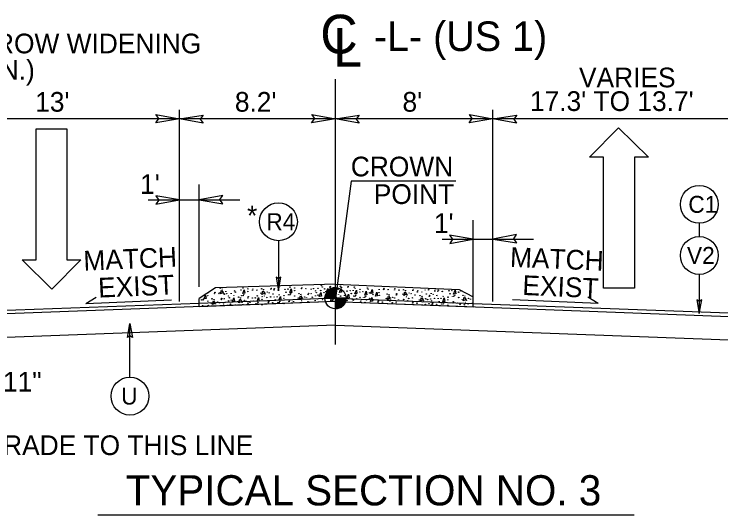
# Model space of a CAD drawing. Extents: x 573748 to 574632, y -54663 to -53209.
# Drawn here: x 573807.9 to 573861.7, y -53533 to -53494.9 of the extents above; entities that cross this region are included whole.
import ezdxf

# ---------------------------------------------------------------- set-up
doc = ezdxf.new("R2010")
doc.units = 0
for name, color, linetype in [('Prop Dimension', 7, 'Continuous'), ('Prop Dimension Text', 7, 'Continuous'), ('Prop Lane Arrow CELL', 7, 'Continuous'), ('Prop Terminator CELL', 7, 'Continuous'), ('Typical Arrow Superelevation CELL', 7, 'Continuous'), ('Typical Curb CELL', 7, 'Continuous'), ('Typical Grade Point Symbol CELL', 7, 'Continuous'), ('Typical ID Circle CELL', 7, 'Continuous'), ('Typical Pavement Slope CELL', 7, 'Continuous'), ('Typical Terminator CELL', 7, 'Continuous'), ('Typical Text Centerline CELL', 7, 'Continuous'), ('Typical Text ID Circle CELL', 7, 'Continuous'), ('Typical Text Label CELL', 7, 'Continuous')]:
    doc.layers.add(name, color=color, linetype=linetype)

# ---------------------------------------------------------------- blocks, each defined once
blk = doc.blocks.new('CENTERLINE TEXT CL')
at = {"layer": 'Typical Text Centerline CELL'}
blk.add_text('C', height=1.64, dxfattribs=at).set_placement((-0.546, -0.261))
blk.add_text('L', height=1.641, rotation=359.9469, dxfattribs=at).set_placement((-0.001, -0.821))

msp = doc.modelspace()

# ---------------------------------------------------------------- linework, layer by layer
at = {"layer": 'Prop Dimension'}
for p, q in [((573832.366, -53520.012), (573832.366, -53499.829)), ((573820.484, -53516.736), (573820.484, -53502.153)), ((573844.366, -53516.758), (573844.366, -53502.153)), ((573820.484, -53502.845), (573800.984, -53502.845)), ((573832.366, -53502.845), (573820.484, -53502.845)), ((573844.366, -53502.845), (573832.366, -53502.845)), ((573863.748, -53502.845), (573844.366, -53502.845)), ((573821.984, -53515.642), (573821.984, -53507.838)), ((573818.106, -53509.005), (573825.07, -53509.005)), ((573842.866, -53517.149), (573842.866, -53510.557)), ((573840.488, -53511.989), (573847.452, -53511.989)), ((573832.366, -53515.418), (573823.219, -53515.706)), ((573832.366, -53515.418), (573841.781, -53515.826)), ((573823.219, -53515.706), (573821.984, -53516.514)), ((573841.781, -53515.826), (573842.866, -53516.38)), ((573832.366, -53516.499), (573821.984, -53516.888)), ((573821.984, -53517.145), (573821.984, -53516.514)), ((573832.366, -53516.499), (573842.866, -53516.892)), ((573842.866, -53517.149), (573842.866, -53516.38)), ((573832.366, -53516.757), (573800.984, -53517.931)), ((573832.366, -53516.757), (573821.984, -53517.145)), ((573832.366, -53516.757), (573842.866, -53517.149)), ((573832.366, -53516.757), (573882.866, -53518.646)), ((573832.366, -53518.556), (573800.984, -53519.73)), ((573832.366, -53518.556), (573882.866, -53520.445))]:
    msp.add_line(p, q, dxfattribs=at)
msp.add_lwpolyline([(573841.542, -53507.585), (573833.571, -53507.585), (573832.366, -53516.499)], dxfattribs=at)
at = {"layer": 'Prop Lane Arrow CELL'}
for p, q in [((573809.558, -53513.568), (573809.558, -53503.593)), ((573809.558, -53503.593), (573811.91, -53503.593)), ((573811.91, -53503.593), (573811.91, -53513.568)), ((573851.726, -53505.761), (573853.935, -53503.516)), ((573853.935, -53503.516), (573856.215, -53505.761)), ((573852.795, -53505.761), (573851.726, -53505.761)), ((573852.795, -53515.736), (573852.795, -53505.761)), ((573856.215, -53505.761), (573855.146, -53505.761)), ((573855.146, -53505.761), (573855.146, -53515.736)), ((573810.77, -53515.813), (573808.49, -53513.568)), ((573808.49, -53513.568), (573809.558, -53513.568)), ((573812.978, -53513.568), (573810.77, -53515.813)), ((573811.91, -53513.568), (573812.978, -53513.568)), ((573855.146, -53515.736), (573852.795, -53515.736))]:
    msp.add_line(p, q, dxfattribs=at)
at = {"layer": 'Prop Terminator CELL'}
for points in [[(573818.688, -53502.512), (573820.484, -53502.845), (573818.67, -53503.142), (573818.904, -53502.825)], [(573822.281, -53503.179), (573820.484, -53502.845), (573822.299, -53502.549), (573822.064, -53502.866)], [(573830.57, -53502.512), (573832.366, -53502.845), (573830.552, -53503.142), (573830.786, -53502.825)], [(573834.163, -53503.179), (573832.366, -53502.845), (573834.181, -53502.549), (573833.946, -53502.866)], [(573842.57, -53502.512), (573844.366, -53502.845), (573842.552, -53503.142), (573842.786, -53502.825)], [(573846.163, -53503.179), (573844.366, -53502.845), (573846.181, -53502.549), (573845.946, -53502.866)], [(573818.688, -53509.338), (573820.484, -53509.005), (573818.67, -53508.708), (573818.904, -53509.025)], [(573823.781, -53508.672), (573821.984, -53509.005), (573823.799, -53509.302), (573823.564, -53508.985)], [(573841.07, -53512.322), (573842.866, -53511.989), (573841.052, -53511.692), (573841.286, -53512.009)], [(573846.163, -53511.656), (573844.366, -53511.989), (573846.181, -53512.286), (573845.946, -53511.969)]]:
    msp.add_lwpolyline(points, close=True, dxfattribs=at)
at = {"layer": 'Typical Arrow Superelevation CELL'}
for p, q in [((573813.356, -53516.9), (573814.128, -53516.409)), ((573852.376, -53516.9), (573851.604, -53516.409)), ((573813.356, -53516.9), (573819.875, -53516.621)), ((573852.376, -53516.9), (573845.858, -53516.621))]:
    msp.add_line(p, q, dxfattribs=at)
at = {"layer": 'Typical Curb CELL'}
for p, q in [((573823.613, -53516.17), (573823.69, -53515.891)), ((573823.69, -53515.891), (573823.824, -53516.064)), ((573825.312, -53516.141), (573825.419, -53515.848)), ((573825.419, -53515.848), (573825.466, -53516.118)), ((573826.766, -53516.207), (573826.844, -53515.928)), ((573826.844, -53515.928), (573826.977, -53516.101)), ((573828.884, -53516.073), (573828.992, -53515.78)), ((573828.992, -53515.78), (573829.038, -53516.05)), ((573831.679, -53516.053), (573831.787, -53515.76)), ((573831.787, -53515.76), (573831.833, -53516.03)), ((573832.666, -53516.052), (573832.773, -53515.759)), ((573832.773, -53515.759), (573832.82, -53516.029)), ((573833.854, -53516.173), (573833.961, -53515.88)), ((573833.961, -53515.88), (573834.008, -53516.15)), ((573834.594, -53516.26), (573834.702, -53515.967)), ((573834.702, -53515.967), (573834.749, -53516.237)), ((573835.056, -53516.139), (573835.164, -53515.846)), ((573835.164, -53515.846), (573835.211, -53516.116)), ((573837.581, -53516.28), (573837.659, -53516.001)), ((573837.659, -53516.001), (573837.792, -53516.174)), ((573841.374, -53516.19), (573841.482, -53515.897)), ((573841.482, -53515.897), (573841.529, -53516.167)), ((573822.364, -53516.547), (573822.472, -53516.254)), ((573822.518, -53516.524), (573822.364, -53516.547)), ((573822.472, -53516.254), (573822.518, -53516.524)), ((573823.824, -53516.064), (573823.613, -53516.17)), ((573824.518, -53516.753), (573824.625, -53516.46)), ((573824.625, -53516.46), (573824.672, -53516.731)), ((573825.466, -53516.118), (573825.312, -53516.141)), ((573826.397, -53516.742), (573826.504, -53516.449)), ((573826.504, -53516.449), (573826.551, -53516.719)), ((573826.977, -53516.101), (573826.766, -53516.207)), ((573828.062, -53516.657), (573828.17, -53516.364)), ((573828.17, -53516.364), (573828.217, -53516.634)), ((573829.038, -53516.05), (573828.884, -53516.073)), ((573829.615, -53516.583), (573829.692, -53516.304)), ((573829.826, -53516.477), (573829.615, -53516.583)), ((573829.692, -53516.304), (573829.826, -53516.477)), ((573831.138, -53516.365), (573831.246, -53516.072)), ((573831.293, -53516.342), (573831.138, -53516.365)), ((573831.246, -53516.072), (573831.293, -53516.342)), ((573831.833, -53516.03), (573831.679, -53516.053)), ((573831.987, -53516.744), (573832.064, -53516.465)), ((573832.064, -53516.465), (573832.198, -53516.638)), ((573832.82, -53516.029), (573832.666, -53516.052)), ((573833.246, -53516.489), (573833.353, -53516.196)), ((573833.4, -53516.466), (573833.246, -53516.489)), ((573833.353, -53516.196), (573833.4, -53516.466)), ((573834.008, -53516.15), (573833.854, -53516.173)), ((573834.749, -53516.237), (573834.594, -53516.26)), ((573835.037, -53516.743), (573835.144, -53516.45)), ((573835.211, -53516.116), (573835.056, -53516.139)), ((573835.144, -53516.45), (573835.191, -53516.72)), ((573835.415, -53516.341), (573835.523, -53516.048)), ((573835.57, -53516.318), (573835.415, -53516.341)), ((573835.523, -53516.048), (573835.57, -53516.318)), ((573836.33, -53516.61), (573836.407, -53516.331)), ((573836.541, -53516.504), (573836.33, -53516.61)), ((573836.407, -53516.331), (573836.541, -53516.504)), ((573837.792, -53516.174), (573837.581, -53516.28)), ((573838.84, -53516.725), (573838.918, -53516.446)), ((573838.918, -53516.446), (573839.051, -53516.619)), ((573840.553, -53516.774), (573840.661, -53516.481)), ((573840.661, -53516.481), (573840.707, -53516.751)), ((573841.529, -53516.167), (573841.374, -53516.19)), ((573842.105, -53516.7), (573842.182, -53516.421)), ((573842.182, -53516.421), (573842.316, -53516.594)), ((573822.994, -53516.972), (573823.071, -53516.693)), ((573823.205, -53516.866), (573822.994, -53516.972)), ((573823.071, -53516.693), (573823.205, -53516.866)), ((573824.672, -53516.731), (573824.518, -53516.753)), ((573825.017, -53516.841), (573825.094, -53516.562)), ((573825.228, -53516.735), (573825.017, -53516.841)), ((573825.094, -53516.562), (573825.228, -53516.735)), ((573826.551, -53516.719), (573826.397, -53516.742)), ((573828.217, -53516.634), (573828.062, -53516.657)), ((573832.198, -53516.638), (573831.987, -53516.744)), ((573835.191, -53516.72), (573835.037, -53516.743)), ((573839.051, -53516.619), (573838.84, -53516.725)), ((573840.707, -53516.751), (573840.553, -53516.774)), ((573842.316, -53516.594), (573842.105, -53516.7))]:
    msp.add_line(p, q, dxfattribs=at)
for centre in [(573823.587, -53515.744), (573823.734, -53515.802), (573824.016, -53515.987), (573824.672, -53515.935), (573824.741, -53516.033), (573825.175, -53515.874), (573825.328, -53515.719), (573825.688, -53515.987), (573825.695, -53515.784), (573826.046, -53515.882), (573826.074, -53515.794), (573826.383, -53515.891), (573826.74, -53515.78), (573826.887, -53515.839), (573827.169, -53516.024), (573827.446, -53515.842), (573827.474, -53515.754), (573827.681, -53515.859), (573827.709, -53515.771), (573828.019, -53515.868), (573828.522, -53515.818), (573828.747, -53515.807), (573828.901, -53515.652), (573829.26, -53515.92), (573829.267, -53515.717), (573829.777, -53515.759), (573829.805, -53515.671), (573830.114, -53515.768), (573830.517, -53515.804), (573830.7, -53515.762), (573830.843, -53515.936), (573831.042, -53515.745), (573831.244, -53515.916), (573831.292, -53515.546), (573831.361, -53515.645), (573831.542, -53515.787), (573831.642, -53515.991), (573831.946, -53515.697), (573831.974, -53515.61), (573832.059, -53515.937), (573832.366, -53515.794), (573832.566, -53515.811), (573832.744, -53515.584), (573832.813, -53515.682), (573832.976, -53515.958), (573833.25, -53515.957), (573833.31, -53515.697), (573833.338, -53515.61), (573833.491, -53515.917), (573833.717, -53515.906), (573833.802, -53515.653), (573833.87, -53515.751), (573834.23, -53516.019), (573834.237, -53515.816), (573834.458, -53515.993), (573834.79, -53515.715), (573834.859, -53515.814), (573835.7, -53515.829), (573836.042, -53515.829), (573836.07, -53515.742), (573836.38, -53515.839), (573836.867, -53515.869), (573836.895, -53515.782), (573837.204, -53515.879), (573837.555, -53515.853), (573837.702, -53515.912), (573838.261, -53515.915), (573838.289, -53515.827), (573838.613, -53516.014), (573838.641, -53515.926), (573838.95, -53516.024), (573839.201, -53515.877), (573839.466, -53515.853), (573839.936, -53515.959), (573839.965, -53515.871), (573840.172, -53515.975), (573840.2, -53515.888), (573840.509, -53515.985), (573841.012, -53515.934), (573841.238, -53515.924), (573841.751, -53516.037), (573841.924, -53515.954), (573822.334, -53516.551), (573822.64, -53516.308), (573822.647, -53516.106), (573822.968, -53516.545), (573823.156, -53516.147), (573823.185, -53516.06), (573823.494, -53516.157), (573823.531, -53516.077), (573823.702, -53516.52), (573823.845, -53516.131), (573823.892, -53516.539), (573823.896, -53516.193), (573824.08, -53516.151), (573824.223, -53516.325), (573824.284, -53516.464), (573824.421, -53516.134), (573824.623, -53516.304), (573824.991, -53516.415), (573825.138, -53516.473), (573825.222, -53516.306), (573825.319, -53516.306), (573825.382, -53516.23), (573825.697, -53516.476), (573825.725, -53516.389), (573826.034, -53516.486), (573826.26, -53516.475), (573826.413, -53516.32), (573826.684, -53516.114), (573826.78, -53516.385), (573826.998, -53516.168), (573827.136, -53516.444), (573827.316, -53516.082), (573827.427, -53516.396), (573827.606, -53516.179), (573827.7, -53516.401), (573827.926, -53516.39), (573828.079, -53516.235), (573828.439, -53516.503), (573828.446, -53516.301), (573828.602, -53516.043), (573828.794, -53516.239), (573828.891, -53516.239), (573828.954, -53516.162), (573829.265, -53516.33), (573829.532, -53516.49), (573829.588, -53516.157), (573829.735, -53516.215), (573829.846, -53516.544), (573830.018, -53516.4), (573830.164, -53516.459), (573830.294, -53516.218), (573830.322, -53516.131), (573830.455, -53516.555), (573830.512, -53516.151), (573830.604, -53516.424), (573830.848, -53516.314), (573830.905, -53516.075), (573830.988, -53516.557), (573831.04, -53516.263), (573831.494, -53516.07), (573831.528, -53516.457), (573831.735, -53516.392), (573831.859, -53516.497), (573832.109, -53516.159), (573832.328, -53516.19), (573832.432, -53516.444), (573832.602, -53516.199), (573832.652, -53516.565), (573832.763, -53516.337), (573833.055, -53516.29), (573833.169, -53516.523), (573833.572, -53516.142), (573833.652, -53516.566), (573833.764, -53516.338), (573833.861, -53516.338), (573833.924, -53516.261), (573833.987, -53516.535), (573834.235, -53516.429), (573834.505, -53516.425), (573834.602, -53516.425), (573834.665, -53516.349), (573834.971, -53516.093), (573834.975, -53516.503), (573835.228, -53516.231), (573835.683, -53516.077), (573835.711, -53516.275), (573836.248, -53516.517), (573836.304, -53516.184), (573836.451, -53516.242), (573836.562, -53516.571), (573836.733, -53516.427), (573836.88, -53516.486), (573837.01, -53516.245), (573837.038, -53516.158), (573837.499, -53516.187), (573837.813, -53516.241), (573837.951, -53516.517), (573837.984, -53516.097), (573838.131, -53516.155), (573838.242, -53516.469), (573838.421, -53516.252), (573838.814, -53516.299), (573838.961, -53516.358), (573839.243, -53516.542), (573839.295, -53516.174), (573839.52, -53516.36), (573839.548, -53516.273), (573839.626, -53516.561), (573839.66, -53516.141), (573839.807, -53516.199), (573839.918, -53516.513), (573840.097, -53516.296), (573840.191, -53516.518), (573840.416, -53516.507), (573840.57, -53516.352), (573840.936, -53516.418), (573841.093, -53516.16), (573841.285, -53516.356), (573841.382, -53516.356), (573841.445, -53516.279), (573841.755, -53516.446), (573842.079, -53516.274), (573842.226, -53516.332), (573842.508, -53516.517), (573842.655, -53516.576), (573822.174, -53516.627), (573822.24, -53517.043), (573822.271, -53516.627), (573822.644, -53516.718), (573822.684, -53517.052), (573822.912, -53516.879), (573823.115, -53516.604), (573823.226, -53516.933), (573823.397, -53516.789), (573823.544, -53516.847), (573823.674, -53516.607), (573823.834, -53516.944), (573823.984, -53516.813), (573824.141, -53517.032), (573824.227, -53516.703), (573824.368, -53516.945), (573824.42, -53516.652), (573824.757, -53517.003), (573824.935, -53516.748), (573825.249, -53516.802), (573825.313, -53516.98), (573825.42, -53516.658), (573825.567, -53516.717), (573825.698, -53516.875), (573825.857, -53516.813), (573826.115, -53516.711), (573826.307, -53516.907), (573826.404, -53516.907), (573826.467, -53516.831), (573826.773, -53516.588), (573826.777, -53516.998), (573827.251, -53516.834), (573827.279, -53516.747), (573827.589, -53516.844), (573827.781, -53516.627), (573827.973, -53516.823), (573828.07, -53516.823), (573828.133, -53516.746), (573828.443, -53516.913), (573828.833, -53516.742), (573828.861, -53516.655), (573829.17, -53516.752), (573829.984, -53516.82), (573830.276, -53516.773), (573830.817, -53516.673), (573831.377, -53516.614), (573832.418, -53516.597), (573832.724, -53516.643), (573832.989, -53516.583), (573833.242, -53516.676), (573833.725, -53516.644), (573834.276, -53516.798), (573834.304, -53516.71), (573834.613, -53516.807), (573834.728, -53516.623), (573835.253, -53516.619), (573835.608, -53516.786), (573835.636, -53516.699), (573835.945, -53516.796), (573836.7, -53516.847), (573836.991, -53516.8), (573837.17, -53516.582), (573837.538, -53516.681), (573837.566, -53516.594), (573837.876, -53516.691), (573838.249, -53516.865), (573838.277, -53516.778), (573838.586, -53516.875), (573838.758, -53516.633), (573839.072, -53516.686), (573839.21, -53516.962), (573839.39, -53516.601), (573839.501, -53516.915), (573839.68, -53516.697), (573839.742, -53516.951), (573839.77, -53516.864), (573840.079, -53516.961), (573840.271, -53516.744), (573840.463, -53516.939), (573840.56, -53516.939), (573840.623, -53516.863), (573840.929, -53516.62), (573840.934, -53517.03), (573841.323, -53516.859), (573841.351, -53516.771), (573841.661, -53516.869), (573841.853, -53516.99), (573841.882, -53516.902), (573842.023, -53516.607), (573842.191, -53517), (573842.337, -53516.661), (573842.475, -53516.937), (573842.766, -53516.89)]:
    msp.add_ellipse(centre, major_axis=(0.0001, 0.0192), ratio=0.533333, dxfattribs=at)
for centre in [(573826.95, -53516.349), (573837.765, -53516.422), (573829.798, -53516.726), (573836.514, -53516.752), (573839.024, -53516.868), (573842.289, -53516.842)]:
    msp.add_ellipse(centre, major_axis=(-0.0001, -0.0219), ratio=0.533333, start_param=2.050606, end_param=4.270718, dxfattribs=at)
at = {"layer": 'Typical Grade Point Symbol CELL'}
for p, q in [((573832.366, -53516.499), (573832.366, -53515.694)), ((573831.56, -53516.499), (573832.366, -53516.499)), ((573832.368, -53517.305), (573832.366, -53516.499)), ((573833.172, -53516.499), (573832.366, -53516.499)), ((573832.366, -53516.499), (573832.368, -53517.305))]:
    msp.add_line(p, q, dxfattribs=at)
for points in [[(573831.73, -53516.005), (573831.73, -53516.499)], [(573831.747, -53515.986), (573831.747, -53516.499)], [(573831.763, -53515.966), (573831.763, -53516.499)], [(573831.779, -53515.948), (573831.779, -53516.499)], [(573831.795, -53515.932), (573831.795, -53516.499)], [(573831.811, -53515.916), (573831.811, -53516.499)], [(573831.827, -53515.901), (573831.827, -53516.499)], [(573831.843, -53515.887), (573831.843, -53516.499)], [(573831.859, -53515.873), (573831.859, -53516.499)], [(573831.875, -53515.86), (573831.875, -53516.499)], [(573831.892, -53515.849), (573831.892, -53516.499)], [(573831.908, -53515.837), (573831.908, -53516.499)], [(573831.924, -53515.826), (573831.924, -53516.499)], [(573831.94, -53515.815), (573831.94, -53516.499)], [(573831.956, -53515.807), (573831.956, -53516.499)], [(573831.972, -53515.798), (573831.972, -53516.499)], [(573831.988, -53515.789), (573831.988, -53516.499)], [(573832.004, -53515.78), (573832.004, -53516.499)], [(573832.02, -53515.772), (573832.02, -53516.499)], [(573832.037, -53515.765), (573832.037, -53516.499)], [(573832.053, -53515.758), (573832.053, -53516.499)], [(573832.069, -53515.751), (573832.069, -53516.499)], [(573832.085, -53515.744), (573832.085, -53516.499)], [(573832.101, -53515.738), (573832.101, -53516.499)], [(573832.117, -53515.733), (573832.117, -53516.499)], [(573832.133, -53515.728), (573832.133, -53516.499)], [(573832.149, -53515.724), (573832.149, -53516.499)], [(573832.165, -53515.719), (573832.165, -53516.499)], [(573832.182, -53515.715), (573832.182, -53516.499)], [(573832.198, -53515.712), (573832.198, -53516.499)], [(573832.214, -53515.708), (573832.214, -53516.499)], [(573832.23, -53515.704), (573832.23, -53516.499)], [(573832.246, -53515.703), (573832.246, -53516.499)], [(573832.262, -53515.701), (573832.262, -53516.499)], [(573832.278, -53515.699), (573832.278, -53516.499)], [(573832.294, -53515.697), (573832.294, -53516.499)], [(573832.311, -53515.696), (573832.311, -53516.499)], [(573832.327, -53515.696), (573832.327, -53516.499)], [(573832.343, -53515.694), (573832.343, -53516.499)], [(573832.359, -53515.694), (573832.359, -53515.694), (573832.359, -53516.499)], [(573831.569, -53516.385), (573831.569, -53516.499)], [(573831.585, -53516.302), (573831.585, -53516.499)], [(573831.602, -53516.247), (573831.602, -53516.499)], [(573831.618, -53516.202), (573831.618, -53516.499)], [(573831.634, -53516.165), (573831.634, -53516.499)], [(573831.65, -53516.131), (573831.65, -53516.499)], [(573831.666, -53516.102), (573831.666, -53516.499)], [(573831.682, -53516.075), (573831.682, -53516.499)], [(573831.698, -53516.05), (573831.698, -53516.499)], [(573831.714, -53516.027), (573831.714, -53516.499)], [(573832.379, -53516.499), (573832.379, -53517.305), (573832.379, -53517.305)], [(573832.395, -53516.499), (573832.395, -53517.305)], [(573832.411, -53516.499), (573832.411, -53517.303)], [(573832.427, -53516.499), (573832.427, -53517.303)], [(573832.443, -53516.499), (573832.443, -53517.301)], [(573832.459, -53516.499), (573832.459, -53517.3)], [(573832.475, -53516.499), (573832.475, -53517.298)], [(573832.491, -53516.499), (573832.491, -53517.294)], [(573832.508, -53516.499), (573832.508, -53517.293)], [(573832.524, -53516.499), (573832.524, -53517.289)], [(573832.54, -53516.499), (573832.54, -53517.285)], [(573832.556, -53516.499), (573832.556, -53517.282)], [(573832.572, -53516.499), (573832.572, -53517.278)], [(573832.588, -53516.499), (573832.588, -53517.273)], [(573832.604, -53516.499), (573832.604, -53517.269)], [(573832.62, -53516.499), (573832.62, -53517.264)], [(573832.636, -53516.499), (573832.636, -53517.258)], [(573832.653, -53516.499), (573832.653, -53517.253)], [(573832.669, -53516.499), (573832.669, -53517.246)], [(573832.685, -53516.499), (573832.685, -53517.239)], [(573832.701, -53516.499), (573832.701, -53517.232)], [(573832.717, -53516.499), (573832.717, -53517.224)], [(573832.733, -53516.499), (573832.733, -53517.217)], [(573832.749, -53516.499), (573832.749, -53517.208)], [(573832.765, -53516.499), (573832.765, -53517.199)], [(573832.781, -53516.499), (573832.781, -53517.19)], [(573832.798, -53516.499), (573832.798, -53517.18)], [(573832.814, -53516.499), (573832.814, -53517.169)], [(573832.83, -53516.499), (573832.83, -53517.158)], [(573832.846, -53516.499), (573832.846, -53517.147)], [(573832.862, -53516.499), (573832.862, -53517.135)], [(573832.878, -53516.499), (573832.878, -53517.122)], [(573832.894, -53516.499), (573832.894, -53517.108)], [(573832.91, -53516.499), (573832.91, -53517.094)], [(573832.926, -53516.499), (573832.926, -53517.079)], [(573832.943, -53516.499), (573832.943, -53517.063)], [(573832.959, -53516.499), (573832.959, -53517.045)], [(573832.975, -53516.499), (573832.975, -53517.028)], [(573832.991, -53516.499), (573832.991, -53517.008)], [(573833.007, -53516.499), (573833.007, -53516.988)], [(573833.023, -53516.499), (573833.023, -53516.967)], [(573833.039, -53516.499), (573833.039, -53516.943)], [(573833.055, -53516.499), (573833.055, -53516.918)], [(573833.071, -53516.499), (573833.071, -53516.89)], [(573833.088, -53516.499), (573833.088, -53516.859)], [(573833.104, -53516.499), (573833.104, -53516.825)], [(573833.12, -53516.499), (573833.12, -53516.788)], [(573833.136, -53516.499), (573833.136, -53516.739)], [(573833.152, -53516.499), (573833.152, -53516.682)], [(573833.168, -53516.499), (573833.168, -53516.587)]]:
    msp.add_lwpolyline(points, dxfattribs=at)
msp.add_circle((573832.367, -53516.499), 0.806, dxfattribs=at)
for start, end in [(90.0095, 180.0095), (270.0095, 0.0095)]:
    msp.add_arc((573832.367, -53516.499), 0.806, start, end, dxfattribs=at)
at = {"layer": 'Typical ID Circle CELL'}
for p, q in [((573860.087, -53510.796), (573860.087, -53511.801)), ((573828.023, -53512.118), (573828.023, -53515.945)), ((573860.087, -53514.686), (573860.087, -53517.673)), ((573816.71, -53522.508), (573816.71, -53518.425))]:
    msp.add_line(p, q, dxfattribs=at)
for centre in [(573860.087, -53509.353), (573828.023, -53510.676), (573860.087, -53513.244), (573816.71, -53523.951)]:
    msp.add_circle(centre, 1.443, dxfattribs=at)
at = {"layer": 'Typical Pavement Slope CELL'}
for p, q in [((573821.984, -53516.888), (573796.926, -53517.825)), ((573842.866, -53516.892), (573882.866, -53518.389))]:
    msp.add_line(p, q, dxfattribs=at)
at = {"layer": 'Typical Terminator CELL'}
for points in [[(573827.842, -53514.89), (573828.023, -53515.945), (573828.211, -53514.884), (573828.023, -53515.019)], [(573859.905, -53516.618), (573860.087, -53517.673), (573860.275, -53516.612), (573860.087, -53516.747)], [(573816.528, -53519.479), (573816.71, -53518.425), (573816.897, -53519.485), (573816.71, -53519.35)]]:
    msp.add_lwpolyline(points, close=True, dxfattribs=at)
at = {"layer": 'Typical Text Label CELL'}
msp.add_line((573814.276, -53532.993), (573855.118, -53532.993), dxfattribs=at)

# ---------------------------------------------------------------- block references
at = {"layer": 'Prop Dimension', "xscale": 1.8000000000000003, "yscale": 1.8000000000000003}
msp.add_blockref('CENTERLINE TEXT CL', (573832.193, -53497.396), dxfattribs=at)

# ---------------------------------------------------------------- texts
at = {"layer": 'Prop Dimension'}
msp.add_text('GRADE TO THIS LINE', height=1.5, rotation=360, dxfattribs=at).set_placement((573805.485, -53528.441))
at = {"layer": 'Prop Dimension Text'}
for s, height, p in [('-L- (US 1)', 2.25, (573835.297, -53497.676)), ('NARROW WIDENING', 1.5, (573802.194, -53497.852)), ("(2' MIN.)", 1.5, (573801.835, -53499.852)), ('VARIES', 1.5, (573850.924, -53500.441)), ("13'", 1.5, (573809.49, -53502.296)), ("8.2'", 1.5, (573824.704, -53502.296)), ("8'", 1.5, (573837.476, -53502.296)), ("17.3' TO 13.7'", 1.5, (573847.185, -53502.241)), ('CROWN', 1.5, (573833.539, -53507.222)), ("1'", 1.5, (573817.487, -53508.554)), ('POINT', 1.5, (573835.287, -53509.322)), ('*', 1.5, (573825.634, -53510.953)), ("1'", 1.5, (573839.869, -53511.538)), ('11"', 1.5, (573807.035, -53523.603)), ('TYPICAL SECTION NO. 3', 2.3, (573816.388, -53532.273))]:
    msp.add_text(s, height=height, dxfattribs=at).set_placement(p)
for s, rotation, p in [('MATCH', 2.4521, (573813.195, -53514.4)), ('MATCH', 357.5479, (573845.645, -53514.104)), ('EXIST', 2.4521, (573814.318, -53516.453)), ('EXIST', 357.5479, (573846.588, -53516.247))]:
    msp.add_text(s, height=1.5, rotation=rotation, dxfattribs=at).set_placement(p)
at = {"layer": 'Typical Text ID Circle CELL'}
for s, height, p in [('C1', 1.2912, (573859.251, -53509.996)), ('R4', 1.2912, (573827.101, -53511.319)), ('V2', 1.2912, (573859.15, -53513.886)), ('U', 1.291, (573816.039, -53524.594))]:
    msp.add_text(s, height=height, dxfattribs=at).set_placement(p)

doc.saveas('drawing.dxf')
